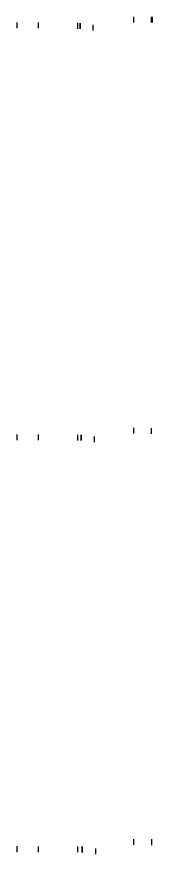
# Model space of a CAD drawing. Extents: x -4026 to 9638, y -10 to 19609.
# Drawn here: x 7337 to 7502, y 13502 to 14519 of the extents above; entities that cross this region are included whole.
import ezdxf

# ---------------------------------------------------------------- set-up
doc = ezdxf.new("R2010")
doc.units = 0
for name, color, linetype in [('RD_EX_Road', 7, 'Continuous'), ('RD_PD_ALT1_TrvlWay', 7, 'Continuous'), ('RD_PD_Final_TrvlWay', 7, 'Continuous')]:
    doc.layers.add(name, color=color, linetype=linetype)

msp = doc.modelspace()

# ---------------------------------------------------------------- linework, layer by layer
at = {"layer": 'RD_EX_Road'}
for p, q in [((7414.2, 14511), (7414.2, 14504)), ((7479.1, 14518.5), (7479.1, 14511.5)), ((7500.5, 14518.5), (7500.5, 14511.5)), ((7501.9, 14518.6), (7501.9, 14511.6)), ((7415.3, 14011.1), (7415.3, 14004.1)), ((7479.1, 14019.6), (7479.1, 14012.6)), ((7500.7, 14019.3), (7500.7, 14012.3)), ((7479.1, 13520.4), (7479.1, 13513.4)), ((7500.8, 13520.1), (7500.8, 13513.1)), ((7416.4, 13511.1), (7416.4, 13504.1))]:
    msp.add_line(p, q, dxfattribs=at)
at = {"layer": 'RD_PD_ALT1_TrvlWay'}
for p, q in [((7337, 14511.6), (7337, 14504.6)), ((7363, 14511.6), (7363, 14504.6)), ((7411, 14511.1), (7411, 14504.1)), ((7337, 14011.6), (7337, 14004.6)), ((7363, 14011.5), (7363, 14004.5)), ((7411, 14011.2), (7411, 14004.2)), ((7337, 13511.6), (7337, 13504.6)), ((7363, 13511.5), (7363, 13504.5)), ((7411, 13511.3), (7411, 13504.3))]:
    msp.add_line(p, q, dxfattribs=at)
at = {"layer": 'RD_PD_Final_TrvlWay'}
for p, q in [((7413.7, 14511), (7413.7, 14504)), ((7429.7, 14508.8), (7429.7, 14501.8)), ((7415.1, 14011.1), (7415.1, 14004.1)), ((7431.1, 14009), (7431.1, 14002)), ((7416.8, 13511.1), (7416.8, 13504.1)), ((7432.8, 13508.9), (7432.8, 13501.9))]:
    msp.add_line(p, q, dxfattribs=at)

doc.saveas('drawing.dxf')
